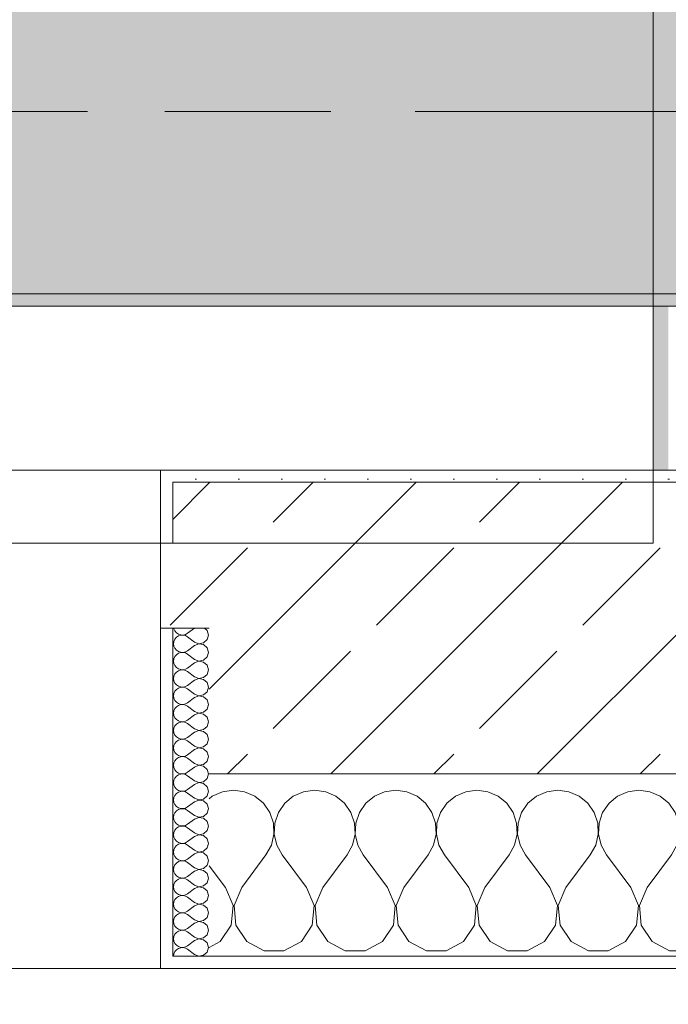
# Model space of a CAD drawing. Header units: metres. Extents: x -3.6 to 85.2, y -11 to 16.8.
# Tile 341 of 508: x 43.024 to 43.557, y -0.185 to 0.626. Entities that reach past the tile are written whole.
import ezdxf

# ---------------------------------------------------------------- set-up
doc = ezdxf.new("R2010")
doc.units = ezdxf.units.M
doc.header["$MEASUREMENT"] = 0
doc.linetypes.add('Achse', pattern=[0.2, 0.1, -0.05, 0, -0.05])
doc.linetypes.add('Strichlinie doppelt', pattern=[0.546806, 0.264583, -0.105833, 0.070556, -0.105833])
for name, color, linetype in [('154 - Bemaßung_ Beschriftung.Ausbau - Deckenspiegel', 7, 'Continuous'), ('451 - Universal.Achsen Raster', 7, 'Continuous'), ('604 - Struktur.Wand Aussen', 7, 'Continuous'), ('608 - Struktur.Träger', 7, 'Continuous'), ('Neubau_606 - Struktur.Wand Innen Ausbau', 7, 'Continuous'), ('Neubau_653 - Abdeckung.TB Verkofferung', 7, 'Continuous')]:
    doc.layers.add(name, color=color, linetype=linetype)
doc.styles.add('ERSTELLTER_STIL_2', font='txt')
doc.dimstyles.new('ERSTELLTER_STIL__1', dxfattribs={"dimtxt": 0.1, "dimasz": 0.0532, "dimexe": 0.18, "dimexo": 0.0625, "dimgap": 0, "dimtad": 1, "dimtih": 1, "dimtoh": 1, "dimzin": 0, "dimdsep": 46, "dimtxsty": 'ERSTELLTER_STIL_2', "dimblk": 'ARROWHEAD_2', "dimblk1": 'ARROWHEAD_2', "dimblk2": 'ARROWHEAD_2', "dimcen": 0.09, "dimse1": 1, "dimse2": 1, "dimclrd": 7, "dimclre": 7, "dimclrt": 7, "dimazin": 0, "dimtfac": 1, "dimtdec": 4, "dimtmove": 0, "dimatfit": 3, "dimfxl": 1, "dimtolj": 1, "dimtzin": 0, "dimarcsym": 0})
pattern_1 = [(0, (0, 0), (0, 0.08660254), [0, -0.05]), (0, (0.025, 0.0433), (0, 0.08660254), [0, -0.05])]
pattern_2 = [(45, (0, 0), (-0.01767767, 0.01767767), [0, -0.025])]
pattern_3 = [(45, (0, 0), (-0.08485281, 0.08485281), []), (45, (-0.04243, 0.04243), (-0.08485281, 0.08485281), [0.09, -0.03])]

# ---------------------------------------------------------------- blocks, each defined once
blk = doc.blocks.new('*X131')
at = {"layer": '604 - Struktur.Wand Aussen', "color": 7, "linetype": 'Continuous', "lineweight": 5}
for p, q in [((43.18248, -0.01331), (43.18, -0.01536)), ((43.19089, -0.0096), (43.18248, -0.01331)), ((43.2, -0.00833), (43.19089, -0.0096)), ((43.20911, -0.0096), (43.2, -0.00833)), ((43.21752, -0.01331), (43.20911, -0.0096)), ((43.22461, -0.01918), (43.21752, -0.01331)), ((43.24914, -0.01331), (43.24206, -0.01918)), ((43.25756, -0.0096), (43.24914, -0.01331)), ((43.26667, -0.00833), (43.25756, -0.0096)), ((43.27578, -0.0096), (43.26667, -0.00833)), ((43.28419, -0.01331), (43.27578, -0.0096)), ((43.29127, -0.01918), (43.28419, -0.01331)), ((43.31581, -0.01331), (43.30873, -0.01918)), ((43.32422, -0.0096), (43.31581, -0.01331)), ((43.33333, -0.00833), (43.32422, -0.0096)), ((43.34244, -0.0096), (43.33333, -0.00833)), ((43.35086, -0.01331), (43.34244, -0.0096)), ((43.35794, -0.01918), (43.35086, -0.01331)), ((43.38248, -0.01331), (43.37539, -0.01918)), ((43.39089, -0.0096), (43.38248, -0.01331)), ((43.4, -0.00833), (43.39089, -0.0096)), ((43.40911, -0.0096), (43.4, -0.00833)), ((43.41752, -0.01331), (43.40911, -0.0096)), ((43.42461, -0.01918), (43.41752, -0.01331)), ((43.44914, -0.01331), (43.44206, -0.01918)), ((43.45756, -0.0096), (43.44914, -0.01331)), ((43.46667, -0.00833), (43.45756, -0.0096)), ((43.47578, -0.0096), (43.46667, -0.00833)), ((43.48419, -0.01331), (43.47578, -0.0096)), ((43.49127, -0.01918), (43.48419, -0.01331)), ((43.51581, -0.01331), (43.50873, -0.01918)), ((43.52422, -0.0096), (43.51581, -0.01331)), ((43.53333, -0.00833), (43.52422, -0.0096)), ((43.54244, -0.0096), (43.53333, -0.00833)), ((43.55086, -0.01331), (43.54244, -0.0096)), ((43.55794, -0.01918), (43.55086, -0.01331)), ((43.58248, -0.01331), (43.57539, -0.01918)), ((43.59089, -0.0096), (43.58248, -0.01331)), ((43.6, -0.00833), (43.59089, -0.0096)), ((43.60911, -0.0096), (43.6, -0.00833)), ((43.61752, -0.01331), (43.60911, -0.0096)), ((43.62461, -0.01918), (43.61752, -0.01331)), ((43.64914, -0.01331), (43.64206, -0.01918)), ((43.65756, -0.0096), (43.64914, -0.01331)), ((43.66667, -0.00833), (43.65756, -0.0096)), ((43.67578, -0.0096), (43.66667, -0.00833)), ((43.68419, -0.01331), (43.67578, -0.0096)), ((43.69127, -0.01918), (43.68419, -0.01331)), ((43.71581, -0.01331), (43.70873, -0.01918)), ((43.72422, -0.0096), (43.71581, -0.01331)), ((43.73333, -0.00833), (43.72422, -0.0096)), ((43.74, -0.00926), (43.73333, -0.00833)), ((43.22981, -0.02676), (43.22461, -0.01918)), ((43.24206, -0.01918), (43.23685, -0.02676)), ((43.29648, -0.02676), (43.29127, -0.01918)), ((43.30873, -0.01918), (43.30352, -0.02676)), ((43.36315, -0.02676), (43.35794, -0.01918)), ((43.37539, -0.01918), (43.37019, -0.02676)), ((43.42981, -0.02676), (43.42461, -0.01918)), ((43.44206, -0.01918), (43.43685, -0.02676)), ((43.49648, -0.02676), (43.49127, -0.01918)), ((43.50873, -0.01918), (43.50352, -0.02676)), ((43.56315, -0.02676), (43.55794, -0.01918)), ((43.57539, -0.01918), (43.57019, -0.02676)), ((43.62981, -0.02676), (43.62461, -0.01918)), ((43.64206, -0.01918), (43.63685, -0.02676)), ((43.69648, -0.02676), (43.69127, -0.01918)), ((43.70873, -0.01918), (43.70352, -0.02676)), ((43.23275, -0.03547), (43.22981, -0.02676)), ((43.23685, -0.02676), (43.23391, -0.03547)), ((43.29942, -0.03547), (43.29648, -0.02676)), ((43.30352, -0.02676), (43.30058, -0.03547)), ((43.36609, -0.03547), (43.36315, -0.02676)), ((43.37019, -0.02676), (43.36725, -0.03547)), ((43.43275, -0.03547), (43.42981, -0.02676)), ((43.43685, -0.02676), (43.43391, -0.03547)), ((43.49942, -0.03547), (43.49648, -0.02676)), ((43.50352, -0.02676), (43.50058, -0.03547)), ((43.56609, -0.03547), (43.56315, -0.02676)), ((43.57019, -0.02676), (43.56725, -0.03547)), ((43.63275, -0.03547), (43.62981, -0.02676)), ((43.63685, -0.02676), (43.63391, -0.03547)), ((43.69942, -0.03547), (43.69648, -0.02676)), ((43.70352, -0.02676), (43.70058, -0.03547)), ((43.2332, -0.04466), (43.23275, -0.03547)), ((43.23391, -0.03547), (43.23347, -0.04466)), ((43.29987, -0.04466), (43.29942, -0.03547)), ((43.30058, -0.03547), (43.30013, -0.04466)), ((43.36653, -0.04466), (43.36609, -0.03547)), ((43.36725, -0.03547), (43.3668, -0.04466)), ((43.4332, -0.04466), (43.43275, -0.03547)), ((43.43391, -0.03547), (43.43347, -0.04466)), ((43.49987, -0.04466), (43.49942, -0.03547)), ((43.50058, -0.03547), (43.50013, -0.04466)), ((43.56653, -0.04466), (43.56609, -0.03547)), ((43.56725, -0.03547), (43.5668, -0.04466)), ((43.6332, -0.04466), (43.63275, -0.03547)), ((43.63391, -0.03547), (43.63347, -0.04466)), ((43.69987, -0.04466), (43.69942, -0.03547)), ((43.70058, -0.03547), (43.70013, -0.04466)), ((43.23112, -0.05362), (43.2332, -0.04466)), ((43.23347, -0.04466), (43.23555, -0.05362)), ((43.29778, -0.05362), (43.29987, -0.04466)), ((43.30013, -0.04466), (43.30222, -0.05362)), ((43.36445, -0.05362), (43.36653, -0.04466)), ((43.3668, -0.04466), (43.36888, -0.05362)), ((43.43112, -0.05362), (43.4332, -0.04466)), ((43.43347, -0.04466), (43.43555, -0.05362)), ((43.49778, -0.05362), (43.49987, -0.04466)), ((43.50013, -0.04466), (43.50222, -0.05362)), ((43.56445, -0.05362), (43.56653, -0.04466)), ((43.5668, -0.04466), (43.56888, -0.05362)), ((43.63112, -0.05362), (43.6332, -0.04466)), ((43.63347, -0.04466), (43.63555, -0.05362)), ((43.69778, -0.05362), (43.69987, -0.04466)), ((43.70013, -0.04466), (43.70222, -0.05362)), ((43.22667, -0.06167), (43.23112, -0.05362)), ((43.23555, -0.05362), (43.24, -0.06167)), ((43.29333, -0.06167), (43.29778, -0.05362)), ((43.30222, -0.05362), (43.30667, -0.06167)), ((43.36, -0.06167), (43.36445, -0.05362)), ((43.36888, -0.05362), (43.37333, -0.06167)), ((43.42667, -0.06167), (43.43112, -0.05362)), ((43.43555, -0.05362), (43.44, -0.06167)), ((43.49333, -0.06167), (43.49778, -0.05362)), ((43.50222, -0.05362), (43.50667, -0.06167)), ((43.56, -0.06167), (43.56445, -0.05362)), ((43.56888, -0.05362), (43.57333, -0.06167)), ((43.62667, -0.06167), (43.63112, -0.05362)), ((43.63555, -0.05362), (43.64, -0.06167)), ((43.69333, -0.06167), (43.69778, -0.05362)), ((43.70222, -0.05362), (43.70667, -0.06167)), ((43.20667, -0.08833), (43.22667, -0.06167)), ((43.26, -0.08833), (43.24, -0.06167)), ((43.27333, -0.08833), (43.29333, -0.06167)), ((43.32667, -0.08833), (43.30667, -0.06167)), ((43.34, -0.08833), (43.36, -0.06167)), ((43.39333, -0.08833), (43.37333, -0.06167)), ((43.40667, -0.08833), (43.42667, -0.06167)), ((43.46, -0.08833), (43.44, -0.06167)), ((43.47333, -0.08833), (43.49333, -0.06167)), ((43.52667, -0.08833), (43.50667, -0.06167)), ((43.54, -0.08833), (43.56, -0.06167)), ((43.59333, -0.08833), (43.57333, -0.06167)), ((43.60667, -0.08833), (43.62667, -0.06167)), ((43.66, -0.08833), (43.64, -0.06167)), ((43.67333, -0.08833), (43.69333, -0.06167)), ((43.72667, -0.08833), (43.70667, -0.06167)), ((43.19333, -0.08833), (43.18, -0.07056)), ((43.19962, -0.1033), (43.19333, -0.08833)), ((43.20667, -0.08833), (43.20038, -0.1033)), ((43.26629, -0.1033), (43.26, -0.08833)), ((43.27333, -0.08833), (43.26705, -0.1033)), ((43.33295, -0.1033), (43.32667, -0.08833)), ((43.34, -0.08833), (43.33371, -0.1033)), ((43.39962, -0.1033), (43.39333, -0.08833)), ((43.40667, -0.08833), (43.40038, -0.1033)), ((43.46629, -0.1033), (43.46, -0.08833)), ((43.47333, -0.08833), (43.46705, -0.1033)), ((43.53295, -0.1033), (43.52667, -0.08833)), ((43.54, -0.08833), (43.53371, -0.1033)), ((43.59962, -0.1033), (43.59333, -0.08833)), ((43.60667, -0.08833), (43.60038, -0.1033)), ((43.66629, -0.1033), (43.66, -0.08833)), ((43.67333, -0.08833), (43.66705, -0.1033)), ((43.73295, -0.1033), (43.72667, -0.08833)), ((43.74, -0.08833), (43.73371, -0.1033)), ((43.19808, -0.11947), (43.19962, -0.1033)), ((43.20038, -0.1033), (43.20192, -0.11947)), ((43.26475, -0.11947), (43.26629, -0.1033)), ((43.26705, -0.1033), (43.26858, -0.11947)), ((43.33142, -0.11947), (43.33295, -0.1033)), ((43.33371, -0.1033), (43.33525, -0.11947)), ((43.39808, -0.11947), (43.39962, -0.1033)), ((43.40038, -0.1033), (43.40192, -0.11947)), ((43.46475, -0.11947), (43.46629, -0.1033)), ((43.46705, -0.1033), (43.46858, -0.11947)), ((43.53142, -0.11947), (43.53295, -0.1033)), ((43.53371, -0.1033), (43.53525, -0.11947)), ((43.59808, -0.11947), (43.59962, -0.1033)), ((43.60038, -0.1033), (43.60192, -0.11947)), ((43.66475, -0.11947), (43.66629, -0.1033)), ((43.66705, -0.1033), (43.66858, -0.11947)), ((43.73142, -0.11947), (43.73295, -0.1033)), ((43.73371, -0.1033), (43.73525, -0.11947)), ((43.1891, -0.13299), (43.19808, -0.11947)), ((43.20192, -0.11947), (43.2109, -0.13299)), ((43.25576, -0.13299), (43.26475, -0.11947)), ((43.26858, -0.11947), (43.27757, -0.13299)), ((43.32243, -0.13299), (43.33142, -0.11947)), ((43.33525, -0.11947), (43.34424, -0.13299)), ((43.3891, -0.13299), (43.39808, -0.11947)), ((43.40192, -0.11947), (43.4109, -0.13299)), ((43.45576, -0.13299), (43.46475, -0.11947)), ((43.46858, -0.11947), (43.47757, -0.13299)), ((43.52243, -0.13299), (43.53142, -0.11947)), ((43.53525, -0.11947), (43.54424, -0.13299)), ((43.5891, -0.13299), (43.59808, -0.11947)), ((43.60192, -0.11947), (43.6109, -0.13299)), ((43.65576, -0.13299), (43.66475, -0.11947)), ((43.66858, -0.11947), (43.67757, -0.13299)), ((43.72243, -0.13299), (43.73142, -0.11947)), ((43.73525, -0.11947), (43.74, -0.12662)), ((43.18, -0.13787), (43.1891, -0.13299)), ((43.2109, -0.13299), (43.22521, -0.14066)), ((43.24145, -0.14066), (43.25576, -0.13299)), ((43.27757, -0.13299), (43.29188, -0.14066)), ((43.30812, -0.14066), (43.32243, -0.13299)), ((43.34424, -0.13299), (43.35855, -0.14066)), ((43.37479, -0.14066), (43.3891, -0.13299)), ((43.4109, -0.13299), (43.42521, -0.14066)), ((43.44145, -0.14066), (43.45576, -0.13299)), ((43.47757, -0.13299), (43.49188, -0.14066)), ((43.50812, -0.14066), (43.52243, -0.13299)), ((43.54424, -0.13299), (43.55855, -0.14066)), ((43.57479, -0.14066), (43.5891, -0.13299)), ((43.6109, -0.13299), (43.62521, -0.14066)), ((43.64145, -0.14066), (43.65576, -0.13299)), ((43.67757, -0.13299), (43.69188, -0.14066)), ((43.70812, -0.14066), (43.72243, -0.13299)), ((43.22521, -0.14066), (43.24145, -0.14066)), ((43.29188, -0.14066), (43.30812, -0.14066)), ((43.35855, -0.14066), (43.37479, -0.14066)), ((43.42521, -0.14066), (43.44145, -0.14066)), ((43.49188, -0.14066), (43.50812, -0.14066)), ((43.55855, -0.14066), (43.57479, -0.14066)), ((43.62521, -0.14066), (43.64145, -0.14066)), ((43.69188, -0.14066), (43.70812, -0.14066))]:
    blk.add_line(p, q, dxfattribs=at)
blk = doc.blocks.new('*X133')
at = {"layer": '604 - Struktur.Wand Aussen', "color": 7, "linetype": 'Continuous', "lineweight": 5}
for p, q in [((43.15091, 0.125), (43.15099, 0.12448)), ((43.15099, 0.12448), (43.15178, 0.12267)), ((43.15178, 0.12267), (43.15304, 0.12116)), ((43.16786, 0.125), (43.16214, 0.12071)), ((43.17822, 0.12304), (43.17608, 0.125)), ((43.17929, 0.11929), (43.17822, 0.12304)), ((43.15099, 0.11409), (43.15071, 0.11214)), ((43.15178, 0.1159), (43.15099, 0.11409)), ((43.15304, 0.11742), (43.15178, 0.1159)), ((43.15304, 0.12116), (43.15466, 0.12004)), ((43.15466, 0.11853), (43.15304, 0.11742)), ((43.15466, 0.12004), (43.15653, 0.11941)), ((43.15653, 0.11916), (43.15466, 0.11853)), ((43.15653, 0.11941), (43.1585, 0.11931)), ((43.1585, 0.11926), (43.15653, 0.11916)), ((43.1585, 0.11931), (43.16042, 0.11976)), ((43.16042, 0.11881), (43.1585, 0.11926)), ((43.16042, 0.11976), (43.16214, 0.12071)), ((43.16214, 0.11786), (43.16042, 0.11881)), ((43.16786, 0.11357), (43.16214, 0.11786)), ((43.16786, 0.11357), (43.1715, 0.11217)), ((43.17534, 0.1129), (43.17822, 0.11553)), ((43.17822, 0.11553), (43.17929, 0.11929)), ((43.15071, 0.11214), (43.15099, 0.11019)), ((43.15099, 0.11019), (43.15178, 0.10839)), ((43.15178, 0.10839), (43.15304, 0.10687)), ((43.15304, 0.10687), (43.15466, 0.10575)), ((43.15466, 0.10575), (43.15653, 0.10512)), ((43.1585, 0.10503), (43.16042, 0.10547)), ((43.16042, 0.10547), (43.16214, 0.10643)), ((43.16786, 0.11071), (43.16214, 0.10643)), ((43.1715, 0.11211), (43.16786, 0.11071)), ((43.1715, 0.11217), (43.17534, 0.1129)), ((43.17534, 0.11139), (43.1715, 0.11211)), ((43.17822, 0.10876), (43.17534, 0.11139)), ((43.17929, 0.105), (43.17822, 0.10876)), ((43.15099, 0.09981), (43.15071, 0.09786)), ((43.15071, 0.09786), (43.15099, 0.09591)), ((43.15178, 0.10161), (43.15099, 0.09981)), ((43.15304, 0.10313), (43.15178, 0.10161)), ((43.15466, 0.10425), (43.15304, 0.10313)), ((43.15653, 0.10488), (43.15466, 0.10425)), ((43.15653, 0.10512), (43.1585, 0.10503)), ((43.1585, 0.10497), (43.15653, 0.10488)), ((43.16042, 0.10453), (43.1585, 0.10497)), ((43.16214, 0.10357), (43.16042, 0.10453)), ((43.16786, 0.09929), (43.16214, 0.10357)), ((43.16786, 0.09929), (43.1715, 0.09789)), ((43.1715, 0.09783), (43.16786, 0.09643)), ((43.1715, 0.09789), (43.17534, 0.09861)), ((43.17534, 0.0971), (43.1715, 0.09783)), ((43.17534, 0.09861), (43.17822, 0.10124)), ((43.17822, 0.10124), (43.17929, 0.105)), ((43.15099, 0.09591), (43.15178, 0.0941)), ((43.15178, 0.0941), (43.15304, 0.09258)), ((43.15304, 0.09258), (43.15466, 0.09147)), ((43.15466, 0.08996), (43.15304, 0.08884)), ((43.15466, 0.09147), (43.15653, 0.09084)), ((43.15653, 0.09059), (43.15466, 0.08996)), ((43.15653, 0.09084), (43.1585, 0.09074)), ((43.1585, 0.09069), (43.15653, 0.09059)), ((43.1585, 0.09074), (43.16042, 0.09119)), ((43.16042, 0.09024), (43.1585, 0.09069)), ((43.16042, 0.09119), (43.16214, 0.09214)), ((43.16214, 0.08929), (43.16042, 0.09024)), ((43.16786, 0.09643), (43.16214, 0.09214)), ((43.16786, 0.085), (43.16214, 0.08929)), ((43.17822, 0.09447), (43.17534, 0.0971)), ((43.17929, 0.09071), (43.17822, 0.09447)), ((43.17822, 0.08696), (43.17929, 0.09071)), ((43.15099, 0.08552), (43.15071, 0.08357)), ((43.15071, 0.08357), (43.15099, 0.08162)), ((43.15178, 0.08733), (43.15099, 0.08552)), ((43.15099, 0.08162), (43.15178, 0.07982)), ((43.15304, 0.08884), (43.15178, 0.08733)), ((43.16786, 0.08214), (43.16214, 0.07786)), ((43.16786, 0.085), (43.1715, 0.0836)), ((43.1715, 0.08354), (43.16786, 0.08214)), ((43.1715, 0.0836), (43.17534, 0.08433)), ((43.17534, 0.08282), (43.1715, 0.08354)), ((43.17534, 0.08433), (43.17822, 0.08696)), ((43.17822, 0.08018), (43.17534, 0.08282)), ((43.15178, 0.07304), (43.15099, 0.07124)), ((43.15178, 0.07982), (43.15304, 0.0783)), ((43.15304, 0.07456), (43.15178, 0.07304)), ((43.15304, 0.0783), (43.15466, 0.07718)), ((43.15466, 0.07567), (43.15304, 0.07456)), ((43.15466, 0.07718), (43.15653, 0.07655)), ((43.15653, 0.0763), (43.15466, 0.07567)), ((43.15653, 0.07655), (43.1585, 0.07646)), ((43.1585, 0.0764), (43.15653, 0.0763)), ((43.1585, 0.07646), (43.16042, 0.0769)), ((43.16042, 0.07595), (43.1585, 0.0764)), ((43.16042, 0.0769), (43.16214, 0.07786)), ((43.16214, 0.075), (43.16042, 0.07595)), ((43.16786, 0.07071), (43.16214, 0.075)), ((43.17929, 0.07643), (43.17822, 0.08018)), ((43.17822, 0.07267), (43.17929, 0.07643)), ((43.15099, 0.07124), (43.15071, 0.06929)), ((43.15071, 0.06929), (43.15099, 0.06733)), ((43.15099, 0.06733), (43.15178, 0.06553)), ((43.15178, 0.06553), (43.15304, 0.06401)), ((43.16786, 0.06786), (43.16214, 0.06357)), ((43.16786, 0.07071), (43.1715, 0.06931)), ((43.1715, 0.06926), (43.16786, 0.06786)), ((43.1715, 0.06931), (43.17534, 0.07004)), ((43.17534, 0.06853), (43.1715, 0.06926)), ((43.17534, 0.07004), (43.17822, 0.07267)), ((43.17822, 0.0659), (43.17534, 0.06853)), ((43.17929, 0.06214), (43.17822, 0.0659)), ((43.15099, 0.05695), (43.15071, 0.055)), ((43.15178, 0.05876), (43.15099, 0.05695)), ((43.15304, 0.06027), (43.15178, 0.05876)), ((43.15304, 0.06401), (43.15466, 0.0629)), ((43.15466, 0.06139), (43.15304, 0.06027)), ((43.15466, 0.0629), (43.15653, 0.06227)), ((43.15653, 0.06202), (43.15466, 0.06139)), ((43.15653, 0.06227), (43.1585, 0.06217)), ((43.1585, 0.06211), (43.15653, 0.06202)), ((43.1585, 0.06217), (43.16042, 0.06262)), ((43.16042, 0.06167), (43.1585, 0.06211)), ((43.16042, 0.06262), (43.16214, 0.06357)), ((43.16214, 0.06071), (43.16042, 0.06167)), ((43.16786, 0.05643), (43.16214, 0.06071)), ((43.17534, 0.05575), (43.17822, 0.05839)), ((43.17822, 0.05839), (43.17929, 0.06214)), ((43.15071, 0.055), (43.15099, 0.05305)), ((43.15099, 0.05305), (43.15178, 0.05124)), ((43.15178, 0.05124), (43.15304, 0.04973)), ((43.15304, 0.04973), (43.15466, 0.04861)), ((43.16042, 0.04833), (43.16214, 0.04929)), ((43.16786, 0.05357), (43.16214, 0.04929)), ((43.16786, 0.05643), (43.1715, 0.05503)), ((43.1715, 0.05497), (43.16786, 0.05357)), ((43.1715, 0.05503), (43.17534, 0.05575)), ((43.17534, 0.05425), (43.1715, 0.05497)), ((43.17822, 0.05161), (43.17534, 0.05425)), ((43.17929, 0.04786), (43.17822, 0.05161)), ((43.15099, 0.04267), (43.15071, 0.04071)), ((43.15071, 0.04071), (43.15099, 0.03876)), ((43.15178, 0.04447), (43.15099, 0.04267)), ((43.15304, 0.04599), (43.15178, 0.04447)), ((43.15466, 0.0471), (43.15304, 0.04599)), ((43.15466, 0.04861), (43.15653, 0.04798)), ((43.15653, 0.04773), (43.15466, 0.0471)), ((43.15653, 0.04798), (43.1585, 0.04789)), ((43.1585, 0.04783), (43.15653, 0.04773)), ((43.1585, 0.04789), (43.16042, 0.04833)), ((43.16042, 0.04738), (43.1585, 0.04783)), ((43.16214, 0.04643), (43.16042, 0.04738)), ((43.16786, 0.04214), (43.16214, 0.04643)), ((43.16786, 0.04214), (43.1715, 0.04074)), ((43.1715, 0.04069), (43.16786, 0.03929)), ((43.1715, 0.04074), (43.17534, 0.04147)), ((43.17534, 0.03996), (43.1715, 0.04069)), ((43.17534, 0.04147), (43.17822, 0.0441)), ((43.17822, 0.0441), (43.17929, 0.04786)), ((43.15099, 0.03876), (43.15178, 0.03696)), ((43.15178, 0.03696), (43.15304, 0.03544)), ((43.15304, 0.03544), (43.15466, 0.03433)), ((43.15466, 0.03282), (43.15304, 0.0317)), ((43.15466, 0.03433), (43.15653, 0.0337)), ((43.15653, 0.03345), (43.15466, 0.03282)), ((43.15653, 0.0337), (43.1585, 0.0336)), ((43.1585, 0.03354), (43.15653, 0.03345)), ((43.1585, 0.0336), (43.16042, 0.03405)), ((43.16042, 0.0331), (43.1585, 0.03354)), ((43.16042, 0.03405), (43.16214, 0.035)), ((43.16214, 0.03214), (43.16042, 0.0331)), ((43.16786, 0.03929), (43.16214, 0.035)), ((43.17822, 0.03733), (43.17534, 0.03996)), ((43.17929, 0.03357), (43.17822, 0.03733)), ((43.17822, 0.02982), (43.17929, 0.03357)), ((43.15099, 0.02838), (43.15071, 0.02643)), ((43.15071, 0.02643), (43.15099, 0.02448)), ((43.15178, 0.03018), (43.15099, 0.02838)), ((43.15099, 0.02448), (43.15178, 0.02267)), ((43.15304, 0.0317), (43.15178, 0.03018)), ((43.16786, 0.02786), (43.16214, 0.03214)), ((43.16786, 0.025), (43.16214, 0.02071)), ((43.16786, 0.02786), (43.1715, 0.02646)), ((43.1715, 0.0264), (43.16786, 0.025)), ((43.1715, 0.02646), (43.17534, 0.02718)), ((43.17534, 0.02567), (43.1715, 0.0264)), ((43.17534, 0.02718), (43.17822, 0.02982)), ((43.17822, 0.02304), (43.17534, 0.02567)), ((43.15178, 0.02267), (43.15304, 0.02116)), ((43.15304, 0.01742), (43.15178, 0.0159)), ((43.15304, 0.02116), (43.15466, 0.02004)), ((43.15466, 0.01853), (43.15304, 0.01742)), ((43.15466, 0.02004), (43.15653, 0.01941)), ((43.15653, 0.01916), (43.15466, 0.01853)), ((43.15653, 0.01941), (43.1585, 0.01931)), ((43.1585, 0.01926), (43.15653, 0.01916)), ((43.1585, 0.01931), (43.16042, 0.01976)), ((43.16042, 0.01881), (43.1585, 0.01926)), ((43.16042, 0.01976), (43.16214, 0.02071)), ((43.16214, 0.01786), (43.16042, 0.01881)), ((43.16786, 0.01357), (43.16214, 0.01786)), ((43.17929, 0.01929), (43.17822, 0.02304)), ((43.17822, 0.01553), (43.17929, 0.01929)), ((43.15099, 0.01409), (43.15071, 0.01214)), ((43.15071, 0.01214), (43.15099, 0.01019)), ((43.15178, 0.0159), (43.15099, 0.01409)), ((43.15099, 0.01019), (43.15178, 0.00839)), ((43.15178, 0.00839), (43.15304, 0.00687)), ((43.16786, 0.01071), (43.16214, 0.00643)), ((43.16786, 0.01357), (43.1715, 0.01217)), ((43.1715, 0.01211), (43.16786, 0.01071)), ((43.1715, 0.01217), (43.17534, 0.0129)), ((43.17534, 0.01139), (43.1715, 0.01211)), ((43.17534, 0.0129), (43.17822, 0.01553)), ((43.17822, 0.00876), (43.17534, 0.01139)), ((43.17929, 0.005), (43.17822, 0.00876)), ((43.15178, 0.00161), (43.15099, -0.00019)), ((43.15304, 0.00313), (43.15178, 0.00161)), ((43.15304, 0.00687), (43.15466, 0.00575)), ((43.15466, 0.00425), (43.15304, 0.00313)), ((43.15466, 0.00575), (43.15653, 0.00512)), ((43.15653, 0.00488), (43.15466, 0.00425)), ((43.15653, 0.00512), (43.1585, 0.00503)), ((43.1585, 0.00497), (43.15653, 0.00488)), ((43.1585, 0.00503), (43.16042, 0.00547)), ((43.16042, 0.00453), (43.1585, 0.00497)), ((43.16042, 0.00547), (43.16214, 0.00643)), ((43.16214, 0.00357), (43.16042, 0.00453)), ((43.16786, -0.00071), (43.16214, 0.00357)), ((43.17534, -0.00139), (43.17822, 0.00124)), ((43.17822, 0.00124), (43.17929, 0.005)), ((43.15099, -0.00019), (43.15071, -0.00214)), ((43.15071, -0.00214), (43.15099, -0.00409)), ((43.15099, -0.00409), (43.15178, -0.0059)), ((43.15178, -0.0059), (43.15304, -0.00742)), ((43.15304, -0.00742), (43.15466, -0.00853)), ((43.16042, -0.00881), (43.16214, -0.00786)), ((43.16786, -0.00357), (43.16214, -0.00786)), ((43.16786, -0.00071), (43.1715, -0.00211)), ((43.1715, -0.00217), (43.16786, -0.00357)), ((43.1715, -0.00211), (43.17534, -0.00139)), ((43.17534, -0.0029), (43.1715, -0.00217)), ((43.17822, -0.00553), (43.17534, -0.0029)), ((43.17929, -0.00929), (43.17822, -0.00553)), ((43.15099, -0.01448), (43.15071, -0.01643)), ((43.15178, -0.01267), (43.15099, -0.01448)), ((43.15304, -0.01116), (43.15178, -0.01267)), ((43.15466, -0.01004), (43.15304, -0.01116)), ((43.15466, -0.00853), (43.15653, -0.00916)), ((43.15653, -0.00941), (43.15466, -0.01004)), ((43.15653, -0.00916), (43.1585, -0.00926)), ((43.1585, -0.00931), (43.15653, -0.00941)), ((43.1585, -0.00926), (43.16042, -0.00881)), ((43.16042, -0.00976), (43.1585, -0.00931)), ((43.16214, -0.01071), (43.16042, -0.00976)), ((43.16786, -0.015), (43.16214, -0.01071)), ((43.16786, -0.015), (43.1715, -0.0164)), ((43.1715, -0.0164), (43.17534, -0.01567)), ((43.17534, -0.01567), (43.17822, -0.01304)), ((43.17822, -0.01304), (43.17929, -0.00929)), ((43.15071, -0.01643), (43.15099, -0.01838)), ((43.15099, -0.01838), (43.15178, -0.02018)), ((43.15178, -0.02018), (43.15304, -0.0217)), ((43.15304, -0.0217), (43.15466, -0.02282)), ((43.15466, -0.02282), (43.15653, -0.02345)), ((43.15653, -0.0237), (43.15466, -0.02433)), ((43.15653, -0.02345), (43.1585, -0.02354)), ((43.1585, -0.0236), (43.15653, -0.0237)), ((43.1585, -0.02354), (43.16042, -0.0231)), ((43.16042, -0.02405), (43.1585, -0.0236)), ((43.16042, -0.0231), (43.16214, -0.02214)), ((43.16214, -0.025), (43.16042, -0.02405)), ((43.16786, -0.01786), (43.16214, -0.02214)), ((43.1715, -0.01646), (43.16786, -0.01786)), ((43.17534, -0.01718), (43.1715, -0.01646)), ((43.17822, -0.01982), (43.17534, -0.01718)), ((43.17929, -0.02357), (43.17822, -0.01982)), ((43.17822, -0.02733), (43.17929, -0.02357)), ((43.15099, -0.02876), (43.15071, -0.03071)), ((43.15071, -0.03071), (43.15099, -0.03267)), ((43.15178, -0.02696), (43.15099, -0.02876)), ((43.15304, -0.02544), (43.15178, -0.02696)), ((43.15466, -0.02433), (43.15304, -0.02544)), ((43.16786, -0.02929), (43.16214, -0.025)), ((43.16786, -0.03214), (43.16214, -0.03643)), ((43.16786, -0.02929), (43.1715, -0.03069)), ((43.1715, -0.03074), (43.16786, -0.03214)), ((43.1715, -0.03069), (43.17534, -0.02996)), ((43.17534, -0.03147), (43.1715, -0.03074)), ((43.17534, -0.02996), (43.17822, -0.02733)), ((43.17822, -0.0341), (43.17534, -0.03147)), ((43.15099, -0.03267), (43.15178, -0.03447)), ((43.15178, -0.03447), (43.15304, -0.03599)), ((43.15304, -0.03973), (43.15178, -0.04124)), ((43.15304, -0.03599), (43.15466, -0.0371)), ((43.15466, -0.03861), (43.15304, -0.03973)), ((43.15466, -0.0371), (43.15653, -0.03773)), ((43.15653, -0.03798), (43.15466, -0.03861)), ((43.15653, -0.03773), (43.1585, -0.03783)), ((43.1585, -0.03789), (43.15653, -0.03798)), ((43.1585, -0.03783), (43.16042, -0.03738)), ((43.16042, -0.03833), (43.1585, -0.03789)), ((43.16042, -0.03738), (43.16214, -0.03643)), ((43.16214, -0.03929), (43.16042, -0.03833)), ((43.16786, -0.04357), (43.16214, -0.03929)), ((43.17929, -0.03786), (43.17822, -0.0341)), ((43.17822, -0.04161), (43.17929, -0.03786)), ((43.15099, -0.04305), (43.15071, -0.045)), ((43.15071, -0.045), (43.15099, -0.04695)), ((43.15178, -0.04124), (43.15099, -0.04305)), ((43.15099, -0.04695), (43.15178, -0.04876)), ((43.16786, -0.04643), (43.16214, -0.05071)), ((43.16786, -0.04357), (43.1715, -0.04497)), ((43.1715, -0.04503), (43.16786, -0.04643)), ((43.1715, -0.04497), (43.17534, -0.04425)), ((43.17534, -0.04575), (43.1715, -0.04503)), ((43.17534, -0.04425), (43.17822, -0.04161)), ((43.17822, -0.04839), (43.17534, -0.04575)), ((43.17929, -0.05214), (43.17822, -0.04839)), ((43.15178, -0.05553), (43.15099, -0.05733)), ((43.15178, -0.04876), (43.15304, -0.05027)), ((43.15304, -0.05401), (43.15178, -0.05553)), ((43.15304, -0.05027), (43.15466, -0.05139)), ((43.15466, -0.0529), (43.15304, -0.05401)), ((43.15466, -0.05139), (43.15653, -0.05202)), ((43.15653, -0.05227), (43.15466, -0.0529)), ((43.15653, -0.05202), (43.1585, -0.05211)), ((43.1585, -0.05217), (43.15653, -0.05227)), ((43.1585, -0.05211), (43.16042, -0.05167)), ((43.16042, -0.05262), (43.1585, -0.05217)), ((43.16042, -0.05167), (43.16214, -0.05071)), ((43.16214, -0.05357), (43.16042, -0.05262)), ((43.16786, -0.05786), (43.16214, -0.05357)), ((43.17534, -0.05853), (43.17822, -0.0559)), ((43.17822, -0.0559), (43.17929, -0.05214)), ((43.15099, -0.05733), (43.15071, -0.05929)), ((43.15071, -0.05929), (43.15099, -0.06124)), ((43.15099, -0.06124), (43.15178, -0.06304)), ((43.15178, -0.06304), (43.15304, -0.06456)), ((43.15304, -0.06456), (43.15466, -0.06567)), ((43.16786, -0.06071), (43.16214, -0.065)), ((43.16786, -0.05786), (43.1715, -0.05926)), ((43.1715, -0.05931), (43.16786, -0.06071)), ((43.1715, -0.05926), (43.17534, -0.05853)), ((43.17534, -0.06004), (43.1715, -0.05931)), ((43.17822, -0.06267), (43.17534, -0.06004)), ((43.17929, -0.06643), (43.17822, -0.06267)), ((43.15099, -0.07162), (43.15071, -0.07357)), ((43.15178, -0.06982), (43.15099, -0.07162)), ((43.15304, -0.0683), (43.15178, -0.06982)), ((43.15466, -0.06718), (43.15304, -0.0683)), ((43.15466, -0.06567), (43.15653, -0.0663)), ((43.15653, -0.06655), (43.15466, -0.06718)), ((43.15653, -0.0663), (43.1585, -0.0664)), ((43.1585, -0.06646), (43.15653, -0.06655)), ((43.1585, -0.0664), (43.16042, -0.06595)), ((43.16042, -0.0669), (43.1585, -0.06646)), ((43.16042, -0.06595), (43.16214, -0.065)), ((43.16214, -0.06786), (43.16042, -0.0669)), ((43.16786, -0.07214), (43.16214, -0.06786)), ((43.16786, -0.07214), (43.1715, -0.07354)), ((43.1715, -0.07354), (43.17534, -0.07282)), ((43.17534, -0.07282), (43.17822, -0.07018)), ((43.17822, -0.07018), (43.17929, -0.06643)), ((43.15071, -0.07357), (43.15099, -0.07552)), ((43.15099, -0.07552), (43.15178, -0.07733)), ((43.15178, -0.07733), (43.15304, -0.07884)), ((43.15304, -0.07884), (43.15466, -0.07996)), ((43.15466, -0.07996), (43.15653, -0.08059)), ((43.15653, -0.08084), (43.15466, -0.08147)), ((43.15653, -0.08059), (43.1585, -0.08069)), ((43.1585, -0.08074), (43.15653, -0.08084)), ((43.1585, -0.08069), (43.16042, -0.08024)), ((43.16042, -0.08119), (43.1585, -0.08074)), ((43.16042, -0.08024), (43.16214, -0.07929)), ((43.16786, -0.075), (43.16214, -0.07929)), ((43.1715, -0.0736), (43.16786, -0.075)), ((43.17534, -0.07433), (43.1715, -0.0736)), ((43.17822, -0.07696), (43.17534, -0.07433)), ((43.17929, -0.08071), (43.17822, -0.07696)), ((43.17822, -0.08447), (43.17929, -0.08071)), ((43.15099, -0.08591), (43.15071, -0.08786)), ((43.15071, -0.08786), (43.15099, -0.08981)), ((43.15178, -0.0841), (43.15099, -0.08591)), ((43.15304, -0.08258), (43.15178, -0.0841)), ((43.15466, -0.08147), (43.15304, -0.08258)), ((43.16214, -0.08214), (43.16042, -0.08119)), ((43.16786, -0.08643), (43.16214, -0.08214)), ((43.16786, -0.08643), (43.1715, -0.08783)), ((43.1715, -0.08789), (43.16786, -0.08929)), ((43.1715, -0.08783), (43.17534, -0.0871)), ((43.17534, -0.08861), (43.1715, -0.08789)), ((43.17534, -0.0871), (43.17822, -0.08447)), ((43.17822, -0.09124), (43.17534, -0.08861)), ((43.15099, -0.08981), (43.15178, -0.09161)), ((43.15178, -0.09161), (43.15304, -0.09313)), ((43.15304, -0.09687), (43.15178, -0.09839)), ((43.15304, -0.09313), (43.15466, -0.09425)), ((43.15466, -0.09575), (43.15304, -0.09687)), ((43.15466, -0.09425), (43.15653, -0.09488)), ((43.15653, -0.09512), (43.15466, -0.09575)), ((43.15653, -0.09488), (43.1585, -0.09497)), ((43.1585, -0.09503), (43.15653, -0.09512)), ((43.1585, -0.09497), (43.16042, -0.09453)), ((43.16042, -0.09547), (43.1585, -0.09503)), ((43.16042, -0.09453), (43.16214, -0.09357)), ((43.16214, -0.09643), (43.16042, -0.09547)), ((43.16786, -0.08929), (43.16214, -0.09357)), ((43.16786, -0.10071), (43.16214, -0.09643)), ((43.17929, -0.095), (43.17822, -0.09124)), ((43.17822, -0.09876), (43.17929, -0.095)), ((43.15099, -0.10019), (43.15071, -0.10214)), ((43.15071, -0.10214), (43.15099, -0.10409)), ((43.15178, -0.09839), (43.15099, -0.10019)), ((43.15099, -0.10409), (43.15178, -0.1059)), ((43.16786, -0.10357), (43.16214, -0.10786)), ((43.16786, -0.10071), (43.1715, -0.10211)), ((43.1715, -0.10217), (43.16786, -0.10357)), ((43.1715, -0.10211), (43.17534, -0.10139)), ((43.17534, -0.1029), (43.1715, -0.10217)), ((43.17534, -0.10139), (43.17822, -0.09876)), ((43.17822, -0.10553), (43.17534, -0.1029)), ((43.15178, -0.11267), (43.15099, -0.11448)), ((43.15178, -0.1059), (43.15304, -0.10742)), ((43.15304, -0.11116), (43.15178, -0.11267)), ((43.15304, -0.10742), (43.15466, -0.10853)), ((43.15466, -0.11004), (43.15304, -0.11116)), ((43.15466, -0.10853), (43.15653, -0.10916)), ((43.15653, -0.10941), (43.15466, -0.11004)), ((43.15653, -0.10916), (43.1585, -0.10926)), ((43.1585, -0.10931), (43.15653, -0.10941)), ((43.1585, -0.10926), (43.16042, -0.10881)), ((43.16042, -0.10976), (43.1585, -0.10931)), ((43.16042, -0.10881), (43.16214, -0.10786)), ((43.16214, -0.11071), (43.16042, -0.10976)), ((43.16786, -0.115), (43.16214, -0.11071)), ((43.17534, -0.11567), (43.17822, -0.11304)), ((43.17929, -0.10929), (43.17822, -0.10553)), ((43.17822, -0.11304), (43.17929, -0.10929)), ((43.15099, -0.11448), (43.15071, -0.11643)), ((43.15071, -0.11643), (43.15099, -0.11838)), ((43.15099, -0.11838), (43.15178, -0.12018)), ((43.15178, -0.12018), (43.15304, -0.1217)), ((43.16786, -0.11786), (43.16214, -0.12214)), ((43.16786, -0.115), (43.1715, -0.1164)), ((43.1715, -0.11646), (43.16786, -0.11786)), ((43.1715, -0.1164), (43.17534, -0.11567)), ((43.17534, -0.11718), (43.1715, -0.11646)), ((43.17822, -0.11982), (43.17534, -0.11718)), ((43.17929, -0.12357), (43.17822, -0.11982)), ((43.15099, -0.12876), (43.15071, -0.13071)), ((43.15178, -0.12696), (43.15099, -0.12876)), ((43.15304, -0.12544), (43.15178, -0.12696)), ((43.15304, -0.1217), (43.15466, -0.12282)), ((43.15466, -0.12433), (43.15304, -0.12544)), ((43.15466, -0.12282), (43.15653, -0.12345)), ((43.15653, -0.1237), (43.15466, -0.12433)), ((43.15653, -0.12345), (43.1585, -0.12354)), ((43.1585, -0.1236), (43.15653, -0.1237)), ((43.1585, -0.12354), (43.16042, -0.1231)), ((43.16042, -0.12405), (43.1585, -0.1236)), ((43.16042, -0.1231), (43.16214, -0.12214)), ((43.16214, -0.125), (43.16042, -0.12405)), ((43.16786, -0.12929), (43.16214, -0.125)), ((43.16786, -0.12929), (43.1715, -0.13069)), ((43.17534, -0.12996), (43.17822, -0.12733)), ((43.17822, -0.12733), (43.17929, -0.12357)), ((43.15071, -0.13071), (43.15099, -0.13267)), ((43.15099, -0.13267), (43.15178, -0.13447)), ((43.15178, -0.13447), (43.15304, -0.13599)), ((43.15304, -0.13599), (43.15466, -0.1371)), ((43.15466, -0.1371), (43.15653, -0.13773)), ((43.15653, -0.13773), (43.1585, -0.13783)), ((43.1585, -0.13783), (43.16042, -0.13738)), ((43.16042, -0.13738), (43.16214, -0.13643)), ((43.16786, -0.13214), (43.16214, -0.13643)), ((43.1715, -0.13074), (43.16786, -0.13214)), ((43.1715, -0.13069), (43.17534, -0.12996)), ((43.17534, -0.13147), (43.1715, -0.13074)), ((43.17822, -0.1341), (43.17534, -0.13147)), ((43.17929, -0.13786), (43.17822, -0.1341)), ((43.15099, -0.14305), (43.15071, -0.145)), ((43.15178, -0.14124), (43.15099, -0.14305)), ((43.15304, -0.13973), (43.15178, -0.14124)), ((43.15466, -0.13861), (43.15304, -0.13973)), ((43.15653, -0.13798), (43.15466, -0.13861)), ((43.1585, -0.13789), (43.15653, -0.13798)), ((43.16042, -0.13833), (43.1585, -0.13789)), ((43.16214, -0.13929), (43.16042, -0.13833)), ((43.16786, -0.14357), (43.16214, -0.13929)), ((43.16786, -0.14357), (43.1715, -0.14497)), ((43.1715, -0.14497), (43.17534, -0.14425)), ((43.17534, -0.14425), (43.17822, -0.14161)), ((43.17822, -0.14161), (43.17929, -0.13786))]:
    blk.add_line(p, q, dxfattribs=at)
blk = doc.blocks.new('*D215')
at = {"layer": '154 - Bemaßung_ Beschriftung.Ausbau - Deckenspiegel', "color": 7, "linetype": 'Continuous', "lineweight": 5}
for p, q in [((42.59253, -0.90386), (42.59253, -0.79886)), ((43.19253, -0.90386), (43.19253, -0.79886)), ((42.61273, -0.81636), (42.57232, -0.88636)), ((43.21273, -0.81636), (43.17232, -0.88636)), ((42.59253, -0.85136), (43.19253, -0.85136))]:
    blk.add_line(p, q, dxfattribs=at)
at = {"layer": '154 - Bemaßung_ Beschriftung.Ausbau - Deckenspiegel', "color": 7, "lineweight": 5, "insert": (42.81664, -0.83136), "char_height": 0.1, "attachment_point": 7, "style": 'ERSTELLTER_STIL_2'}
blk.add_mtext('\\A1;{\\pql;\\fArial|b0|i0|c0|p38;60}', dxfattribs=at)
blk = doc.blocks.new('ARROWHEAD_2')
at = {"color": 0, "linetype": 'Continuous', "lineweight": 0}
for p, q in [((-0.378, -0.655), (0.378, 0.655)), ((0, 0), (-1, 0))]:
    blk.add_line(p, q, dxfattribs=at)
blk = doc.blocks.new('*D216')
at = {"layer": '154 - Bemaßung_ Beschriftung.Ausbau - Deckenspiegel', "color": 7, "linetype": 'Continuous', "lineweight": 5}
for p, q in [((43.19253, -0.90386), (43.19253, -0.79886)), ((43.54499, -0.90386), (43.54499, -0.79886)), ((43.21273, -0.81636), (43.17232, -0.88636)), ((43.52478, -0.88636), (43.5652, -0.81636)), ((43.19253, -0.85136), (43.54499, -0.85136)), ((43.54499, -0.85136), (43.57922, -0.85136))]:
    blk.add_line(p, q, dxfattribs=at)
at = {"layer": '154 - Bemaßung_ Beschriftung.Ausbau - Deckenspiegel', "color": 7, "lineweight": 5, "insert": (43.24279, -0.83307), "char_height": 0.1, "attachment_point": 7, "style": 'ERSTELLTER_STIL_2'}
blk.add_mtext('\\A1;{\\pql;\\fArial|b0|i0|c0|p38;35\\fArial|b0|i0|c0|p38;\\A1{\\H.66x;\\S25^  ;}}', dxfattribs=at)
blk = doc.blocks.new('*D405')
at = {"layer": '154 - Bemaßung_ Beschriftung.Ausbau - Deckenspiegel', "color": 7, "linetype": 'Continuous', "lineweight": 5}
for p, q in [((41.99253, -1.10386), (41.99253, -0.99886)), ((43.19253, -1.10386), (43.19253, -0.99886)), ((42.01273, -1.01636), (41.97232, -1.08636)), ((43.21273, -1.01636), (43.17232, -1.08636)), ((41.99253, -1.05136), (43.19253, -1.05136))]:
    blk.add_line(p, q, dxfattribs=at)
at = {"layer": '154 - Bemaßung_ Beschriftung.Ausbau - Deckenspiegel', "color": 7, "lineweight": 5, "insert": (42.4595, -1.03136), "char_height": 0.1, "attachment_point": 7, "style": 'ERSTELLTER_STIL_2'}
blk.add_mtext('\\A1;{\\pql;\\fArial|b0|i0|c0|p38;1,20}', dxfattribs=at)
blk = doc.blocks.new('*D406')
at = {"layer": '154 - Bemaßung_ Beschriftung.Ausbau - Deckenspiegel', "color": 7, "linetype": 'Continuous', "lineweight": 5}
for p, q in [((43.19253, -1.10386), (43.19253, -0.99886)), ((43.54499, -1.10386), (43.54499, -0.99886)), ((43.21273, -1.01636), (43.17232, -1.08636)), ((43.52478, -1.08636), (43.5652, -1.01636)), ((43.19253, -1.05136), (43.54499, -1.05136)), ((43.54499, -1.05136), (43.57922, -1.05136))]:
    blk.add_line(p, q, dxfattribs=at)
at = {"layer": '154 - Bemaßung_ Beschriftung.Ausbau - Deckenspiegel', "color": 7, "lineweight": 5, "insert": (43.24279, -1.03307), "char_height": 0.1, "attachment_point": 7, "style": 'ERSTELLTER_STIL_2'}
blk.add_mtext('\\A1;{\\pql;\\fArial|b0|i0|c0|p38;35\\fArial|b0|i0|c0|p38;\\A1{\\H.66x;\\S25^  ;}}', dxfattribs=at)

msp = doc.modelspace()

# ---------------------------------------------------------------- hatches: boundary and pattern name
at = {"layer": '604 - Struktur.Wand Aussen', "linetype": 'Continuous', "lineweight": 0, "true_color": 0x000000}
h = msp.add_hatch(dxfattribs=at)
h.set_pattern_fill('Gips_0001', color=18, style=0, pattern_type=2)
h.set_pattern_definition(pattern_2)
h.paths.add_polyline_path([(43.15, 0.255), (43.14, 0.255), (43.14, 0.195), (43.15, 0.195)])
h = msp.add_hatch(dxfattribs=at)
h.set_pattern_fill('Gips_0001', color=18, style=0, pattern_type=2)
h.set_pattern_definition(pattern_2)
h.paths.add_polyline_path([(43.15, 0.245), (43.56999, 0.245), (43.56999, 0.255), (43.15, 0.255)])
h = msp.add_hatch(dxfattribs=at)
h.set_pattern_fill('Beton__Stahlbeton_0001', color=18, style=0, pattern_type=2)
h.set_pattern_definition(pattern_3)
h.paths.add_polyline_path([(43.15, 0.195), (43.14, 0.195), (43.14, 0.125), (43.15, 0.125), (43.18, 0.125), (43.18, 0.005), (43.89, 0.005), (43.89, 0.245), (43.15, 0.245)])
h = msp.add_hatch(dxfattribs=at)
h.set_pattern_fill('Verputz_0001', color=18, style=0, pattern_type=2)
h.set_pattern_definition(pattern_1)
h.paths.add_polyline_path([(43.15, -0.155), (43.15, 0.125), (43.14, 0.125), (43.14, -0.155)])
h = msp.add_hatch(dxfattribs=at)
h.set_pattern_fill('Verputz_0001', color=18, style=0, pattern_type=2)
h.set_pattern_definition(pattern_1)
h.paths.add_polyline_path([(43.15, -0.155), (43.73, -0.155), (43.73, -0.145), (43.15, -0.145)])
at = {"layer": '608 - Struktur.Träger', "linetype": 'Continuous', "lineweight": 0, "true_color": 0x000000}
h = msp.add_hatch(dxfattribs=at)
h.set_pattern_fill('Beton__Stahlbeton_0001', color=18, style=0, pattern_type=2)
h.set_pattern_definition(pattern_3)
h.paths.add_polyline_path([(0.68999, 0.69998), (0.37999, 0.69998), (0.37999, 0.39998), (0.68999, 0.39998), (3.96999, 0.39998), (4.28999, 0.39998), (7.56999, 0.39998), (7.88999, 0.39998), (11.16999, 0.39998), (11.48999, 0.39998), (14.76999, 0.39998), (15.08999, 0.39998), (18.36999, 0.39998), (18.68999, 0.39998), (21.96999, 0.39998), (22.28999, 0.39998), (25.56999, 0.39998), (25.88999, 0.39998), (29.16999, 0.39998), (29.48999, 0.39998), (32.76999, 0.39998), (33.08999, 0.39998), (36.36999, 0.39998), (36.68999, 0.39998), (39.96999, 0.39998), (40.28999, 0.39998), (43.56999, 0.39998), (43.88999, 0.39998), (47.16999, 0.39998), (47.48999, 0.39998), (50.76999, 0.39998), (51.08999, 0.39998), (51.79999, 0.39998), (51.96999, 0.39998), (54.36999, 0.39998), (54.68999, 0.39998), (57.96999, 0.39998), (58.28999, 0.39998), (61.56999, 0.39998), (61.87999, 0.39998), (61.87999, 0.69998), (61.56999, 0.69998), (58.28999, 0.69998), (57.96999, 0.69998), (54.68999, 0.69998), (54.36999, 0.69998), (51.96999, 0.69998), (51.79999, 0.69998), (51.08999, 0.69998), (50.76999, 0.69998), (47.48999, 0.69998), (47.15998, 0.69998), (43.88999, 0.69998), (43.56999, 0.69998), (40.28999, 0.69998), (39.935, 0.69998), (36.68999, 0.69998), (36.36999, 0.69998), (33.08999, 0.69998), (32.76999, 0.69998), (29.48999, 0.69998), (29.16999, 0.69998), (25.88999, 0.69998), (25.56999, 0.69998), (22.28999, 0.69998), (21.96999, 0.69998), (18.68999, 0.69998), (18.36999, 0.69998), (15.08999, 0.69998), (14.76999, 0.69998), (11.48999, 0.69998), (11.16999, 0.69998), (7.88999, 0.69998), (7.56999, 0.69998), (4.28999, 0.69998), (3.96999, 0.69998)])
h = msp.add_hatch(dxfattribs=at)
h.set_pattern_fill('Gips_0001', color=18, style=0, pattern_type=2)
h.set_pattern_definition(pattern_2)
h.paths.add_polyline_path([(40.28999, 0.39998), (40.28999, 0.38998), (43.56999, 0.38998), (43.56999, 0.39998)])
at = {"layer": 'Neubau_606 - Struktur.Wand Innen Ausbau', "linetype": 'Continuous', "lineweight": 0, "true_color": 0x000000}
h = msp.add_hatch(dxfattribs=at)
h.set_pattern_fill('Gips_0001', color=18, style=0, pattern_type=2)
h.set_pattern_definition(pattern_2)
h.paths.add_polyline_path([(43.54499, 4.0475), (43.54499, 0.255), (43.55749, 0.255), (43.55749, 4.0475)])

# ---------------------------------------------------------------- linework, layer by layer
at = {"layer": '451 - Universal.Achsen Raster', "color": 160, "linetype": 'Strichlinie doppelt', "lineweight": 9, "true_color": 0x3232ff}
msp.add_line((64.93503, 0.54998), (-3.175, 0.54998), dxfattribs=at)
at = {"layer": '604 - Struktur.Wand Aussen', "color": 7, "linetype": 'Continuous', "lineweight": 13}
for p, q in [((43.14, 0.255), (41.94, 0.255)), ((43.89, 0.245), (43.15, 0.245)), ((43.15, 0.245), (43.15, 0.195)), ((43.14, 0.125), (43.14, 0.195)), ((43.18, 0.005), (43.89, 0.005)), ((41.94, -0.155), (43.14, -0.155))]:
    msp.add_line(p, q, dxfattribs=at)
at = {"layer": '604 - Struktur.Wand Aussen', "color": 7, "linetype": 'Continuous', "lineweight": 5}
for p, q in [((43.14, 0.245), (43.14, 0.255)), ((43.15, 0.255), (43.14, 0.255)), ((43.14, 0.195), (43.14, 0.245)), ((43.15, 0.195), (43.14, 0.195)), ((43.14, 0.005), (43.14, 0.125)), ((43.15, 0.125), (43.14, 0.125)), ((43.18, 0.125), (43.15, 0.125)), ((43.15, 0.125), (43.15, -0.145)), ((43.15, -0.145), (43.15, 0.125)), ((43.14, -0.005), (43.14, 0.005)), ((43.14, -0.145), (43.14, -0.005)), ((43.14, -0.155), (43.14, -0.145)), ((43.18, -0.145), (43.15, -0.145)), ((43.18, -0.145), (43.74, -0.145)), ((43.15, -0.155), (43.14, -0.155))]:
    msp.add_line(p, q, dxfattribs=at)
at = {"layer": '604 - Struktur.Wand Aussen', "color": 7, "linetype": 'Continuous', "lineweight": 5, "flags": 128}
for points in [[(43.56999, 0.255), (43.15, 0.255)], [(43.15, -0.155), (43.73, -0.155)]]:
    msp.add_lwpolyline(points, dxfattribs=at)
at = {"layer": '608 - Struktur.Träger', "color": 7, "linetype": 'Achse', "lineweight": 9}
msp.add_line((0.37999, 0.54998), (61.87999, 0.54998), dxfattribs=at)
at = {"layer": '608 - Struktur.Träger', "color": 7, "linetype": 'Continuous', "lineweight": 13}
msp.add_line((0.37999, 0.38998), (61.87999, 0.38998), dxfattribs=at)
at = {"layer": '608 - Struktur.Träger', "color": 7, "linetype": 'Continuous', "lineweight": 5}
msp.add_line((43.56999, 0.38998), (40.28999, 0.38998), dxfattribs=at)
at = {"layer": '608 - Struktur.Träger', "color": 7, "linetype": 'Continuous', "lineweight": 13, "flags": 128}
msp.add_lwpolyline([(61.87999, 0.39998), (61.56999, 0.39998), (58.28999, 0.39998), (57.96999, 0.39998), (54.68999, 0.39998), (54.36999, 0.39998), (51.96999, 0.39998), (51.79999, 0.39998), (51.08999, 0.39998), (50.76999, 0.39998), (47.48999, 0.39998), (47.16999, 0.39998), (43.88999, 0.39998), (43.56999, 0.39998), (40.28999, 0.39998), (39.96999, 0.39998), (36.68999, 0.39998), (36.36999, 0.39998), (33.08999, 0.39998), (32.76999, 0.39998), (29.48999, 0.39998)], dxfattribs=at)
at = {"layer": 'Neubau_606 - Struktur.Wand Innen Ausbau', "color": 1, "linetype": 'Continuous', "lineweight": 5, "flags": 128}
msp.add_lwpolyline([(43.54499, 3.81), (43.54499, 0.255)], dxfattribs=at)
at = {"layer": 'Neubau_653 - Abdeckung.TB Verkofferung', "color": 1, "linetype": 'Continuous', "lineweight": 9}
for p, q in [((43.54499, 0.19498), (43.54499, 0.74948)), ((40.44003, 0.19498), (43.54499, 0.19498))]:
    msp.add_line(p, q, dxfattribs=at)

# ---------------------------------------------------------------- block references
at = {"layer": '604 - Struktur.Wand Aussen', "color": 7, "lineweight": 18}
for name in ['*X133', '*X131']:
    msp.add_blockref(name, (0, 0), dxfattribs=at)

# ---------------------------------------------------------------- dimensions: what is measured, and where the dimension line sits
at = {"layer": '154 - Bemaßung_ Beschriftung.Ausbau - Deckenspiegel', "color": 7, "linetype": 'Continuous', "lineweight": 5}
for base, p1, p2, picture, middle in [((43.19253, -1.05136), (41.99253, 0.74948), (43.19253, 0.74948), '*D405', (42.58938, -0.98136)), ((43.19253, -0.85136), (42.59253, 0.74948), (43.19253, 0.74948), '*D215', (42.89287, -0.78136)), ((43.54499, -0.85136), (43.19253, 0.74948), (43.54499, 0.74948), '*D216', (43.4922, -0.78136)), ((43.54499, -1.05136), (43.19253, 0.74948), (43.54499, 0.74948), '*D406', (43.4922, -0.98136))]:
    dim = msp.add_linear_dim(base=base, p1=p1, p2=p2, dimstyle='ERSTELLTER_STIL__1', dxfattribs=at)
    dim.commit()
    dim.dimension.update_dxf_attribs({"geometry": picture, "text_midpoint": middle, "dimtype": 160})

doc.saveas('drawing.dxf')
